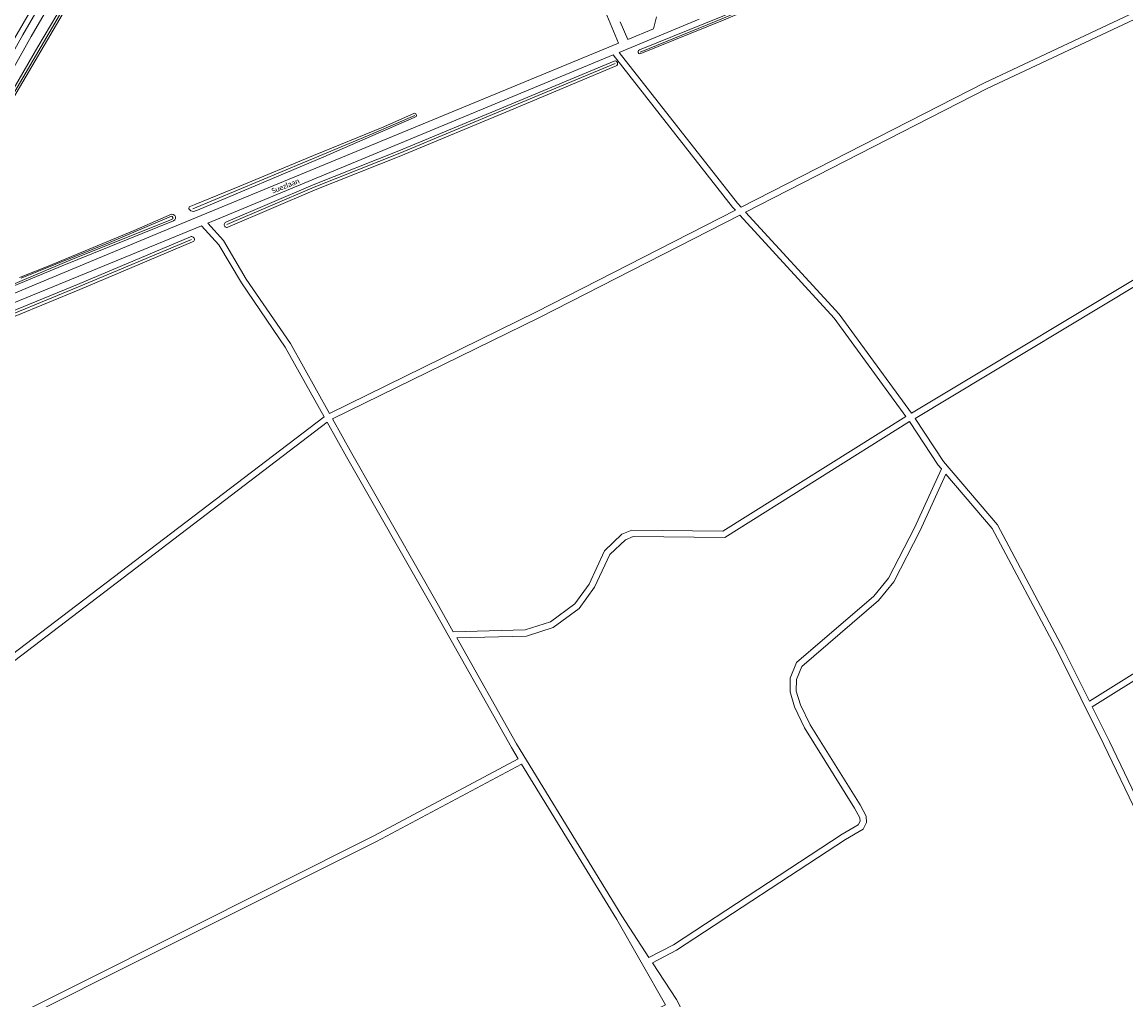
# Model space of a CAD drawing. Extents: x 177628 to 188968, y 384226 to 390673.
# Tile 298 of 393: x 184749 to 185276, y 387669 to 388135. Entities that reach past the tile are written whole.
import ezdxf

# ---------------------------------------------------------------- set-up
doc = ezdxf.new("R2010")
doc.units = 0
for name, color, linetype, lineweight in [('T07_F', 253, 'Continuous', 9), ('T09_F', 253, 'Continuous', 9), ('V06_F', 8, 'Continuous', 9), ('W01_F', 253, 'Continuous', 9), ('Z06', 7, 'Continuous', 9)]:
    doc.layers.add(name, color=color, linetype=linetype, lineweight=lineweight)
doc.styles.add('Legend', font='calibri.ttf')

msp = doc.modelspace()

# ---------------------------------------------------------------- linework, layer by layer
at = {"layer": 'T07_F', "linetype": 'Continuous'}
for points in [[(185043.964, 388120.422), (185083.688, 388136.596), (185141.599, 388161.183), (185189.814, 388181.045), (185235.814, 388200.465), (185280.318, 388218.555), (185310.205, 388231.137), (185346.004, 388245.728)], [(184823.2, 388234.459), (184795.959, 388187.633), (184733.015, 388080.119)], [(184846.812, 388038.173), (184888.429, 388055.971), (184929.255, 388072.159), (184981.182, 388093.792), (185031.97, 388115.001)], [(184936.428, 388090.255), (184915.834, 388081.323), (184830.608, 388045.701)], [(184829.982, 388031.144), (184776.134, 388008.459), (184714.327, 387983.132), (184682.312, 387969.731)]]:
    msp.add_lwpolyline(points, dxfattribs=at)
at = {"layer": 'T09_F', "linetype": 'Continuous'}
for points in [[(184853.467, 388319.407), (184854.405, 388320.986), (184898.127, 388395.497), (184899.557, 388396.254), (184900.313, 388396.39), (184901.208, 388395.922), (184902.066, 388395.062), (184902.107, 388394.037), (184897.993, 388386.702), (184851.294, 388307.636), (184813.607, 388243.318), (184763.382, 388157.72), (184697.783, 388044.858)], [(185043.558, 388121.418), (185083.275, 388137.589), (185141.184, 388162.176), (185189.4, 388182.038), (185235.402, 388201.459), (185279.912, 388219.552), (185326.65, 388238.787), (185345.938, 388246.46)], [(185044.271, 388119.668), (185084.001, 388135.844), (185141.913, 388160.432), (185190.128, 388180.294), (185236.125, 388199.713), (185280.624, 388217.801), (185313.737, 388231.288), (185346.26, 388245.017)], [(184739.428, 388088.957), (184733.471, 388079.447), (184733.089, 388079.22), (184732.655, 388079.013), (184732.158, 388079.31), (184731.726, 388080.215), (184732.133, 388080.854), (184756.683, 388122.973), (184783.908, 388168.903), (184822.729, 388235.078), (184823.163, 388235.286), (184823.683, 388235.222), (184824.016, 388234.803), (184823.899, 388234.303), (184796.892, 388187.544), (184769.906, 388140.928), (184739.428, 388088.957)], [(184846.341, 388039.276), (184887.972, 388057.08), (184928.804, 388073.27), (184980.72, 388094.899), (185031.508, 388116.108)], [(184847.325, 388036.975), (184888.925, 388054.766), (184929.746, 388070.952), (184981.684, 388092.59), (185032.472, 388113.798)], [(184853.02, 388056.432), (184832.059, 388047.991), (184828.874, 388046.65), (184828.659, 388045.703), (184829.612, 388044.823), (184830.898, 388044.458), (184832.885, 388045.139), (184893.06, 388070.548), (184936.2, 388089.166), (184937.036, 388089.742), (184937.205, 388090.134), (184936.97, 388091), (184936.259, 388091.372), (184921.597, 388084.825), (184888.172, 388071.195), (184853.02, 388056.432)], [(184725.743, 388000.934), (184768.307, 388018.521), (184821.3, 388039.971), (184822.045, 388040.459), (184822.345, 388041.136), (184822.286, 388041.819), (184821.94, 388042.543), (184821.267, 388043.023), (184820.389, 388043.093), (184802.566, 388035.437), (184761.627, 388018.358)], [(184829.484, 388032.326), (184775.643, 388009.643), (184713.836, 387984.316), (184681.817, 387970.913)], [(184830.499, 388029.917), (184776.645, 388007.229), (184714.836, 387981.902), (184682.826, 387968.502)], [(184761.627, 388018.358), (184747.867, 388012.996)]]:
    msp.add_lwpolyline(points, dxfattribs=at)
at = {"layer": 'T09_F', "linetype": 'Continuous', "extrusion": (0, 0, -1)}
for centre, radius, start, end in [((-185043.839, 388120.512), 0.948, 242.92616, 72.73906), ((-185031.888, 388114.911), 1.256, 72.38551, 242.31137), ((-184846.786, 388038.106), 1.252, 244.53164, 69.16137), ((-184830.046, 388031.145), 1.308, 64.54309, 249.76196)]:
    msp.add_arc(centre, radius, start, end, dxfattribs=at)
at = {"layer": 'V06_F', "linetype": 'Continuous'}
for points in [[(184881.02, 388473.43), (184909.294, 388407.926), (184909.416, 388406.118), (184908.204, 388401.367), (184905.316, 388394.541), (184841.384, 388286.272), (184749.529, 388128.637), (184698.51, 388037.77)], [(184713.46, 387992.08), (184815.382, 388034.545), (185033.588, 388124.652), (184989.018, 388231.567), (184950.354, 388319.11), (184912.3, 388400.853), (184909.266, 388393.681), (184845.334, 388285.412), (184753.479, 388127.777), (184702.46, 388036.91)], [(185357.305, 388234.091), (185372.039, 388212.874), (185378.952, 388199.816), (185384.391, 388191.25), (185309.207, 388153.495), (185208.033, 388105.715), (185092.069, 388046.43), (185090.247, 388048.421), (185033.897, 388120.247), (185072.02, 388136.07)], [(185094.171, 388044.135), (185138.756, 387995.437), (185173.212, 387948.287), (185297.646, 388023.044), (185437.245, 388110.346), (185417.095, 388141.356), (185403.437, 388163.471), (185386.016, 388188.709), (185310.521, 388150.797), (185209.357, 388103.023), (185094.171, 388044.135)], [(185034.387, 388134.77), (185037.938, 388126.448), (185050.201, 388131.512), (185051.749, 388137.2)], [(184837.68, 388038.807), (184845.19, 388030.62), (184856.1, 388012.205), (184877.091, 387981.576), (184895.745, 387948.151), (184994.478, 387996.581), (185089.298, 388045.014), (185087.957, 388046.479), (185031.021, 388119.053), (184837.68, 388038.807)], [(185174.946, 387945.829), (185188.46, 387925.324), (185214.297, 387894.996), (185245.709, 387835.859), (185258.081, 387811.024), (185403.104, 387901.565), (185527.102, 387966.639), (185521.553, 387977.588), (185485.751, 388034.812), (185452.093, 388087.494), (185438.879, 388107.83), (185299.214, 388020.486), (185174.946, 387945.829)], [(184897.209, 387945.528), (184906.352, 387929.145), (184947.779, 387856.557), (184954.796, 387844.117), (184989.133, 387845.038), (185001.069, 387848.843), (185012.691, 387857.36), (185019.533, 387866.847), (185026.885, 387882.755), (185035.223, 387890.555), (185039.966, 387892.502), (185083.373, 387892.031), (185170.635, 387946.729), (185136.432, 387993.533), (185091.4, 388042.719), (184995.82, 387993.899), (184897.209, 387945.528)], [(184714.03, 387988.14), (184834.685, 388037.57), (184842.918, 388028.597), (184853.72, 388010.363), (184874.689, 387979.766), (184893.19, 387946.615), (184705.77, 387804.06)], [(185621.467, 387827.131), (185619.114, 387831.091), (185565.457, 387908.778), (185528.822, 387964.153), (185404.598, 387898.961), (185259.425, 387808.326), (185267.677, 387791.761), (185283.697, 387758.272), (185327.866, 387670.648)], [(184718.139, 387809.388), (184894.667, 387943.969), (184903.891, 387927.441), (184945.321, 387854.848), (184982.513, 387788.915), (184985.756, 387783.615), (184916.843, 387746.803), (184729.779, 387653.146), (184702.145, 387638.673)], [(184956.464, 387841.161), (184989.639, 387842.05), (185002.447, 387846.133), (185014.847, 387855.22), (185022.135, 387865.327), (185029.363, 387880.965), (185036.871, 387887.989), (185040.542, 387889.496), (185084.221, 387889.021), (185172.375, 387944.279), (185186.056, 387923.52), (185187.514, 387921.809), (185174.715, 387893.639), (185162.367, 387869.619), (185155.382, 387861.122), (185118.426, 387829.388), (185115.389, 387822.017), (185115.339, 387815.397), (185117.507, 387808.256), (185122.24, 387798.262), (185146.153, 387760.1), (185148.64, 387755.388), (185148.764, 387753.843), (185147.909, 387752.13), (185140.14, 387747.613), (185059.727, 387694.941), (185048.071, 387688.875), (185035.085, 387708.717), (184984.949, 387790.664), (184956.464, 387841.161)], [(185092.558, 387607.123), (185061.165, 387668.866), (185049.722, 387686.352), (185061.245, 387692.349), (185141.718, 387745.059), (185150.193, 387749.988), (185151.82, 387753.249), (185151.582, 387756.242), (185148.755, 387761.598), (185124.876, 387799.706), (185120.313, 387809.34), (185118.343, 387815.831), (185118.385, 387821.413), (185120.926, 387827.58), (185157.534, 387859.016), (185164.889, 387867.961), (185177.417, 387892.331), (185189.663, 387919.286), (185211.801, 387893.3), (185243.041, 387834.487), (185264.981, 387790.445), (185281.005, 387756.95), (185321.659, 387676.298)], [(184746.111, 387528.145), (184752.555, 387524.888), (184756.735, 387525.222), (184817.653, 387551.475), (185045.952, 387661.138), (185056.041, 387666.334), (185032.7, 387706.885), (184987.325, 387781.051), (184918.221, 387744.139), (184731.147, 387650.476), (184703.41, 387635.949)]]:
    msp.add_lwpolyline(points, dxfattribs=at)
at = {"layer": 'W01_F', "linetype": 'Continuous'}
msp.add_lwpolyline([(184684.664, 387984.144), (184772.468, 388021.351), (184820.358, 388040.545), (184821.01, 388040.856), (184821.123, 388041.177), (184821.077, 388041.555), (184820.816, 388042.008), (184820.479, 388042.248), (184790.861, 388029.678), (184748.667, 388012.712)], dxfattribs=at)

# ---------------------------------------------------------------- texts
at = {"layer": 'Z06', "linetype": 'Continuous', "style": 'Legend'}
msp.add_text('Suezlaan', height=2.5, rotation=21.58865, dxfattribs=at).set_placement((184868.736, 388052.942))

doc.saveas('drawing.dxf')
